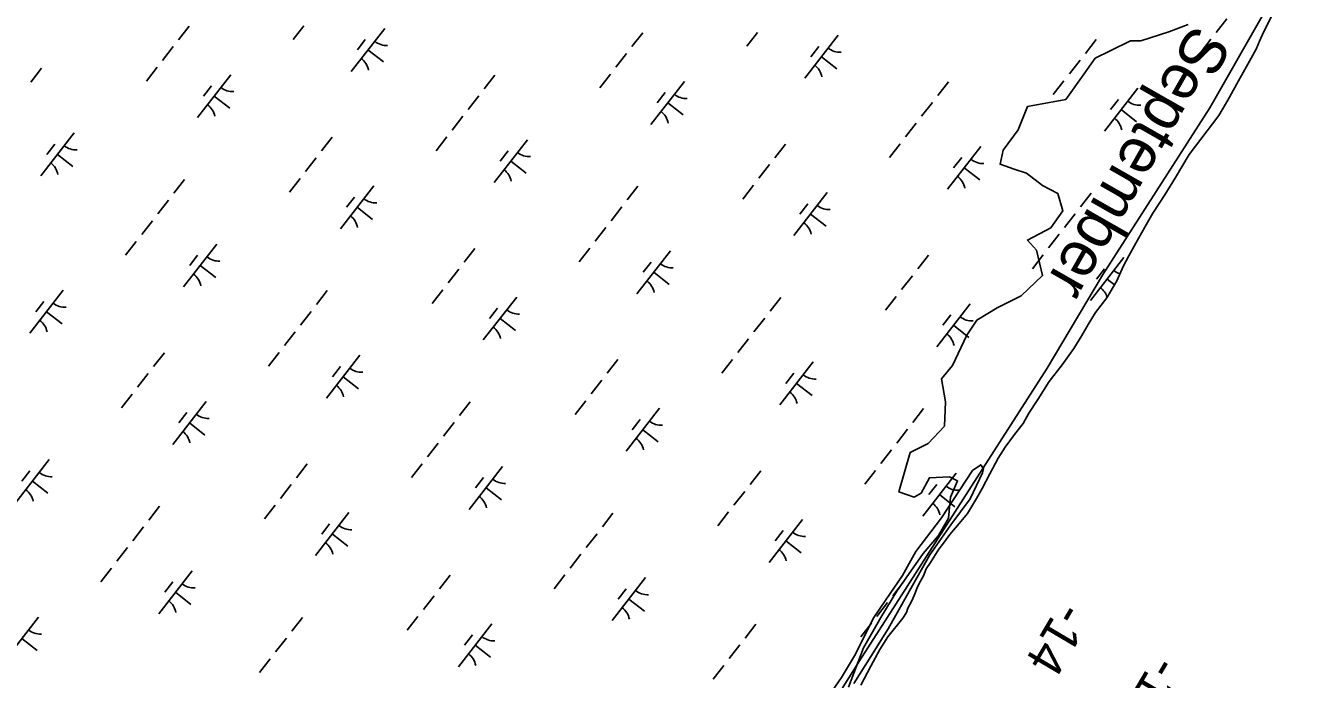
# Model space of a CAD drawing. Extents: x 3888273 to 3909528, y 158682 to 181032.
# Drawn here: x 3897016 to 3898196, y 167695 to 168295 of the extents above; entities that cross this region are included whole.
import ezdxf

# ---------------------------------------------------------------- set-up
doc = ezdxf.new("R2010")
doc.units = 0
for name, color, linetype in [('V-RIVR-EDGE', 7, 'Continuous'), ('V-RIVR-IDEN', 7, 'Continuous'), ('V-RIVR-JETY', 7, 'Continuous'), ('V-RIVR-RANG', 7, 'Continuous'), ('V-RRAP-FSHR', 7, 'Continuous'), ('V-WETL-SWMP', 7, 'Continuous')]:
    doc.layers.add(name, color=color, linetype=linetype)

msp = doc.modelspace()

# ---------------------------------------------------------------- linework, layer by layer
at = {"layer": 'V-RIVR-EDGE'}
msp.add_lwpolyline([(3898084.2, 168296.4), (3898066.5, 168289.9), (3898040.5, 168281.5), (3898031.2, 168281.5), (3898012.6, 168272.2), (3897998.7, 168265.7), (3897987.5, 168249.9), (3897971.7, 168227.6), (3897936.4, 168221.1), (3897928, 168199.7), (3897914.1, 168181.1), (3897911.3, 168168.1), (3897924.3, 168163.5), (3897935.5, 168159.8), (3897950.3, 168148.6), (3897964.3, 168141.2), (3897968.9, 168125.4), (3897957.8, 168109.6), (3897936.4, 168098.4), (3897944.8, 168089.1), (3897950.3, 168065.9), (3897930.8, 168047.3), (3897908.5, 168036.2), (3897889.9, 168025), (3897880.7, 168011.1), (3897867.6, 167983.2), (3897857.4, 167971.1), (3897861.1, 167949.8), (3897860.2, 167927.5), (3897845.3, 167911.7), (3897828.6, 167903.3), (3897818.4, 167867.1), (3897832.3, 167862.4), (3897838.8, 167866.1), (3897846.3, 167880.1), (3897864.9, 167881), (3897872.3, 167877.3), (3897865.8, 167862.4), (3897863.9, 167842.9), (3897854.6, 167827.1), (3897840.7, 167810.4), (3897816.5, 167776), (3897801.7, 167751.8), (3897785.9, 167724), (3897771.9, 167687.7)], dxfattribs=at)
at = {"layer": 'V-RIVR-JETY'}
msp.add_lwpolyline([(3897747, 167669.7), (3897765.6, 167696.6), (3897777.5, 167716.5), (3897795.4, 167751.7), (3897806.4, 167768), (3897821.5, 167790.3), (3897833.8, 167812.5), (3897857.5, 167843.3), (3897886, 167886.7), (3897893.5, 167892.1), (3897896.2, 167888.2), (3897895, 167884.6), (3897883.9, 167860.8), (3897866.1, 167837), (3897846.7, 167809.3), (3897830.8, 167781.2), (3897808.6, 167741.4), (3897792.4, 167716), (3897776.9, 167691)], dxfattribs=at)
at = {"layer": 'V-RRAP-FSHR'}
msp.add_lwpolyline([(3898196.4, 168382.2), (3898104, 168220.1), (3898005.3, 168066.3), (3897954.7, 167980.8), (3897782.1, 167712.1), (3897715.1, 167605.2), (3897595, 167427.3), (3897494.4, 167284.8), (3897369.1, 167109.9), (3897225, 166926.5), (3897212.4, 166905.5), (3897203.7, 166880.6), (3897158.3, 166643.3), (3897141, 166606)], dxfattribs=at)
at = {"layer": 'V-WETL-SWMP'}
for p, q in [((3898119.7, 168301.8), (3898109.9, 168289.2)), ((3898153.6, 168290.1), (3898162.2, 168307)), ((3897166.2, 168295.1), (3897156.4, 168282.5)), ((3897271.6, 168295.4), (3897261.8, 168282.7)), ((3897345.8, 168292.9), (3897315.1, 168253.4)), ((3897582.9, 168288.9), (3897573, 168276.3)), ((3897688.3, 168289.1), (3897678.5, 168276.5)), ((3898149.8, 168281.1), (3898153.6, 168290.1)), ((3897151.4, 168276.2), (3897141.6, 168263.5)), ((3897328, 168282.6), (3897320.7, 168273.2)), ((3897762.5, 168286.7), (3897731.8, 168247.2)), ((3897744.7, 168276.4), (3897737.3, 168266.9)), ((3897999.5, 168282.7), (3897989.7, 168270)), ((3898105, 168282.9), (3898095.2, 168270.3)), ((3898146.5, 168273.9), (3898149.8, 168281.1)), ((3897330.4, 168273.2), (3897344.6, 168262.1)), ((3897568.1, 168269.9), (3897558.3, 168257.3)), ((3897747.1, 168266.9), (3897761.3, 168255.9)), ((3897984.8, 168263.7), (3897975, 168251.1)), ((3898139.1, 168260), (3898146.5, 168273.9)), ((3897030.5, 168256.3), (3897020.6, 168243.6)), ((3897136.7, 168257.2), (3897126.9, 168244.6)), ((3898130.3, 168244.8), (3898139.1, 168260)), ((3897204.5, 168250.4), (3897173.8, 168211)), ((3897186.8, 168240.2), (3897179.4, 168230.7)), ((3897447.1, 168250), (3897437.3, 168237.4)), ((3897553.4, 168251), (3897543.5, 168238.4)), ((3897621.2, 168244.2), (3897590.5, 168204.7)), ((3897863.8, 168243.8), (3897854, 168231.2)), ((3897970, 168244.8), (3897960.2, 168232.2)), ((3898120.5, 168226.9), (3898130.3, 168244.8)), ((3897189.2, 168230.7), (3897203.4, 168219.7)), ((3897432.4, 168231.1), (3897422.6, 168218.5)), ((3897603.5, 168234), (3897596.1, 168224.5)), ((3898037.9, 168238), (3898007.2, 168198.5)), ((3898020.1, 168227.7), (3898012.8, 168218.3)), ((3897605.9, 168224.5), (3897620.1, 168213.4)), ((3897849.1, 168224.9), (3897839.2, 168212.2)), ((3898022.5, 168218.3), (3898036.7, 168207.2)), ((3898112.4, 168212.8), (3898120.5, 168226.9)), ((3897417.7, 168212.2), (3897407.8, 168199.5)), ((3897834.3, 168205.9), (3897824.5, 168193.3)), ((3898085.2, 168177), (3898112.4, 168212.8)), ((3897060.4, 168197), (3897029.7, 168157.5)), ((3897297.5, 168193), (3897287.6, 168180.3)), ((3897402.9, 168193.2), (3897393.1, 168180.6)), ((3897042.6, 168186.7), (3897035.3, 168177.2)), ((3897477.1, 168190.7), (3897446.4, 168151.3)), ((3897459.3, 168180.5), (3897451.9, 168171)), ((3897714.1, 168186.7), (3897704.3, 168174.1)), ((3897819.6, 168187), (3897809.8, 168174.4)), ((3897893.7, 168184.5), (3897863, 168145.1)), ((3897045.1, 168177.2), (3897059.3, 168166.2)), ((3897282.7, 168174), (3897272.9, 168161.4)), ((3897461.7, 168171), (3897475.9, 168160)), ((3897876, 168174.3), (3897868.6, 168164.8)), ((3898072.5, 168156.1), (3898085.2, 168177)), ((3897699.4, 168167.8), (3897689.6, 168155.2)), ((3897878.4, 168164.8), (3897892.6, 168153.7)), ((3897161.8, 168154.1), (3897151.9, 168141.5)), ((3897268, 168155.1), (3897258.2, 168142.5)), ((3897335.8, 168148.3), (3897305.1, 168108.8)), ((3897578.4, 168147.9), (3897568.6, 168135.3)), ((3897684.7, 168148.9), (3897674.8, 168136.2)), ((3898062.7, 168140), (3898072.5, 168156.1)), ((3897147, 168135.2), (3897137.2, 168122.6)), ((3897318.1, 168138), (3897310.7, 168128.6)), ((3897752.5, 168142.1), (3897721.8, 168102.6)), ((3897995.1, 168141.7), (3897985.3, 168129)), ((3898051.6, 168123.3), (3898062.7, 168140)), ((3897320.5, 168128.6), (3897334.7, 168117.5)), ((3897563.7, 168129), (3897553.9, 168116.3)), ((3897734.7, 168131.8), (3897727.4, 168122.3)), ((3897737.1, 168122.3), (3897751.4, 168111.3)), ((3897980.4, 168122.7), (3897970.5, 168110.1)), ((3898044.3, 168110.4), (3898051.6, 168123.3)), ((3897132.3, 168116.2), (3897122.5, 168103.6)), ((3897548.9, 168110), (3897539.1, 168097.4)), ((3898035.9, 168095.5), (3898044.3, 168110.4)), ((3897965.6, 168103.8), (3897955.8, 168091.2)), ((3897117.5, 168097.3), (3897107.7, 168084.7)), ((3897191.7, 168094.8), (3897161, 168055.4)), ((3897428.7, 168090.8), (3897418.9, 168078.2)), ((3897534.2, 168091.1), (3897524.4, 168078.4)), ((3897608.4, 168088.6), (3897577.6, 168049.1)), ((3898029.6, 168084), (3898035.9, 168095.5)), ((3897173.9, 168084.6), (3897166.6, 168075.1)), ((3897176.3, 168075.1), (3897190.5, 168064)), ((3897590.6, 168078.3), (3897583.2, 168068.9)), ((3897845.4, 168084.6), (3897835.6, 168072)), ((3897950.9, 168084.8), (3897941, 168072.2)), ((3898025, 168082.4), (3897994.3, 168042.9)), ((3898018.5, 168061.1), (3898024.8, 168074.8)), ((3898024.8, 168074.8), (3898029.6, 168084)), ((3897414, 168071.9), (3897404.2, 168059.3)), ((3897593, 168068.9), (3897607.2, 168057.8)), ((3897830.7, 168065.7), (3897820.8, 168053)), ((3898007.3, 168072.1), (3897999.9, 168062.6)), ((3898009.7, 168062.6), (3898016.3, 168057.4)), ((3897050.4, 168052.4), (3897019.7, 168012.9)), ((3897293, 168052), (3897283.2, 168039.3)), ((3897399.3, 168052.9), (3897389.4, 168040.3)), ((3898009.4, 168045.5), (3898018.5, 168061.1)), ((3897032.7, 168042.1), (3897025.3, 168032.6)), ((3897467.1, 168046.1), (3897436.4, 168006.7)), ((3897709.7, 168045.8), (3897699.9, 168033.1)), ((3897815.9, 168046.7), (3897806.1, 168034.1)), ((3897883.8, 168039.9), (3897853.1, 168000.5)), ((3897999.1, 168031.8), (3898009.4, 168045.5)), ((3897035.1, 168032.6), (3897049.3, 168021.6)), ((3897278.3, 168033), (3897268.5, 168020.4)), ((3897449.4, 168035.9), (3897442, 168026.4)), ((3897866, 168029.7), (3897858.7, 168020.2)), ((3897992.3, 168020.9), (3897999.1, 168031.8)), ((3897451.8, 168026.4), (3897466, 168015.4)), ((3897695, 168026.8), (3897685.1, 168014.2)), ((3897868.4, 168020.2), (3897882.6, 168009.1)), ((3897986.5, 168010.7), (3897992.3, 168020.9)), ((3897263.6, 168014.1), (3897253.7, 168001.5)), ((3897680.2, 168007.9), (3897670.4, 167995.2)), ((3897979.1, 167998.8), (3897986.5, 168010.7)), ((3897143.4, 167994.9), (3897133.5, 167982.3)), ((3897248.8, 167995.2), (3897239, 167982.5)), ((3897323, 167992.7), (3897292.3, 167953.2)), ((3897968.3, 167983.9), (3897979.1, 167998.8)), ((3897305.2, 167982.4), (3897297.8, 167972.9)), ((3897560, 167988.7), (3897550.2, 167976.1)), ((3897665.5, 167988.9), (3897655.7, 167976.3)), ((3897739.6, 167986.5), (3897708.9, 167947)), ((3897956.5, 167968.5), (3897968.3, 167983.9)), ((3897128.6, 167976), (3897118.8, 167963.3)), ((3897307.6, 167972.9), (3897321.8, 167961.9)), ((3897545.3, 167969.7), (3897535.5, 167957.1)), ((3897721.9, 167976.2), (3897714.5, 167966.7)), ((3897945.9, 167952.1), (3897956.5, 167968.5)), ((3897113.9, 167957), (3897104.1, 167944.4)), ((3897724.3, 167966.7), (3897738.5, 167955.7)), ((3897181.7, 167950.2), (3897151, 167910.8)), ((3897424.3, 167949.8), (3897414.5, 167937.2)), ((3897530.5, 167950.8), (3897520.7, 167938.2)), ((3897937.8, 167939.4), (3897945.9, 167952.1)), ((3897164, 167940), (3897156.6, 167930.5)), ((3897598.4, 167944), (3897567.7, 167904.5)), ((3897580.6, 167933.7), (3897573.3, 167924.3)), ((3897841, 167943.6), (3897831.2, 167931)), ((3897932.5, 167930), (3897937.8, 167939.4)), ((3897166.4, 167930.5), (3897180.6, 167919.4)), ((3897409.6, 167930.9), (3897399.8, 167918.3)), ((3897583, 167924.3), (3897597.2, 167913.2)), ((3897826.2, 167924.7), (3897816.4, 167912)), ((3897924.7, 167919.8), (3897932.5, 167930)), ((3897394.8, 167911.9), (3897385, 167899.3)), ((3897915.9, 167908.1), (3897924.7, 167919.8)), ((3897811.5, 167905.7), (3897801.7, 167893.1)), ((3897902, 167883.7), (3897909.6, 167898.2)), ((3897909.6, 167898.2), (3897915.9, 167908.1)), ((3897037.6, 167896.8), (3897006.9, 167857.3)), ((3897019.8, 167886.5), (3897012.5, 167877)), ((3897274.6, 167892.8), (3897264.8, 167880.1)), ((3897380.1, 167893), (3897370.3, 167880.4)), ((3897454.2, 167890.5), (3897423.5, 167851.1)), ((3897691.3, 167886.5), (3897681.5, 167873.9)), ((3897796.8, 167886.8), (3897786.9, 167874.2)), ((3897022.2, 167877), (3897036.4, 167866)), ((3897259.9, 167873.8), (3897250.1, 167861.2)), ((3897436.5, 167880.3), (3897429.1, 167870.8)), ((3897870.9, 167884.3), (3897840.2, 167844.8)), ((3897853.2, 167874), (3897845.8, 167864.6)), ((3897894.9, 167870.3), (3897902, 167883.7)), ((3897438.9, 167870.8), (3897453.1, 167859.7)), ((3897676.6, 167867.6), (3897666.7, 167855)), ((3897855.6, 167864.6), (3897869.8, 167853.5)), ((3897889.6, 167861.1), (3897894.9, 167870.3)), ((3897138.9, 167853.9), (3897129.1, 167841.3)), ((3897245.2, 167854.9), (3897235.3, 167842.3)), ((3897881.5, 167847.4), (3897889.6, 167861.1)), ((3897313, 167848.1), (3897282.3, 167808.6)), ((3897555.6, 167847.7), (3897545.8, 167835.1)), ((3897661.8, 167848.7), (3897652, 167836)), ((3897729.7, 167841.9), (3897699, 167802.4)), ((3897873.7, 167838), (3897881.5, 167847.4)), ((3897124.2, 167835), (3897114.4, 167822.3)), ((3897295.2, 167837.8), (3897287.9, 167828.4)), ((3897297.7, 167828.4), (3897311.9, 167817.3)), ((3897540.9, 167828.7), (3897531, 167816.1)), ((3897711.9, 167831.6), (3897704.5, 167822.1)), ((3897858.4, 167818.9), (3897865.2, 167828.1)), ((3897865.2, 167828.1), (3897873.7, 167838)), ((3897109.5, 167816), (3897099.6, 167803.4)), ((3897714.3, 167822.1), (3897728.5, 167811.1)), ((3897855.1, 167814.4), (3897858.4, 167818.9)), ((3897526.1, 167809.8), (3897516.3, 167797.2)), ((3897847.3, 167802.2), (3897855.1, 167814.4)), ((3897094.7, 167797.1), (3897084.9, 167784.5)), ((3897168.9, 167794.6), (3897138.2, 167755.2)), ((3897840.9, 167790.1), (3897843.5, 167796.5)), ((3897843.5, 167796.5), (3897847.3, 167802.2)), ((3897151.1, 167784.4), (3897143.7, 167774.9)), ((3897405.9, 167790.6), (3897396.1, 167778)), ((3897511.4, 167790.9), (3897501.6, 167778.2)), ((3897585.5, 167788.4), (3897554.8, 167748.9)), ((3897822.6, 167784.4), (3897812.8, 167771.8)), ((3897832.3, 167772.1), (3897835.1, 167779.1)), ((3897835.1, 167779.1), (3897836.9, 167783.1)), ((3897836.9, 167783.1), (3897840.9, 167790.1)), ((3897153.5, 167774.9), (3897167.7, 167763.8)), ((3897391.2, 167771.7), (3897381.4, 167759)), ((3897567.8, 167778.1), (3897560.4, 167768.7)), ((3897570.2, 167768.7), (3897584.4, 167757.6)), ((3897829.8, 167766.4), (3897832.3, 167772.1)), ((3897807.8, 167765.5), (3897798, 167752.8)), ((3897822, 167751), (3897825.2, 167756.5)), ((3897825.2, 167756.5), (3897826.5, 167760.2)), ((3897826.5, 167760.2), (3897829.8, 167766.4)), ((3897027.6, 167752.2), (3896996.9, 167712.7)), ((3897270.2, 167751.8), (3897260.4, 167739.1)), ((3897376.4, 167752.7), (3897366.6, 167740.1)), ((3897444.3, 167745.9), (3897413.6, 167706.5)), ((3897686.9, 167745.5), (3897677.1, 167732.9)), ((3897793.1, 167746.5), (3897783.3, 167733.9)), ((3897808.1, 167733.9), (3897822, 167751)), ((3897012.3, 167732.4), (3897026.5, 167721.4)), ((3897255.5, 167732.8), (3897245.6, 167720.2)), ((3897426.5, 167735.7), (3897419.2, 167726.2)), ((3897800.8, 167722.4), (3897808.1, 167733.9)), ((3897428.9, 167726.2), (3897443.1, 167715.2)), ((3897672.1, 167726.6), (3897662.3, 167714)), ((3897792.5, 167707), (3897800.8, 167722.4)), ((3897240.7, 167713.9), (3897230.9, 167701.3)), ((3897657.4, 167707.7), (3897647.6, 167695)), ((3897783.3, 167689.6), (3897792.5, 167707))]:
    msp.add_line(p, q, dxfattribs=at)
for centre, start, end in [((3897347.6, 168294.8), 231.343, 272.8866), ((3897313.7, 168251.2), 11.343, 52.8866), ((3897764.3, 168288.6), 231.343, 272.8866), ((3897730.3, 168245), 11.343, 52.8866), ((3897206.3, 168252.4), 231.343, 272.8866), ((3897623, 168246.1), 231.343, 272.8866), ((3897172.4, 168208.8), 11.343, 52.8866), ((3897589.1, 168202.5), 11.343, 52.8866), ((3898039.7, 168239.9), 231.343, 272.8866), ((3898005.8, 168196.3), 11.343, 52.8866), ((3897062.2, 168198.9), 231.343, 272.8866), ((3897028.3, 168155.3), 11.343, 52.8866), ((3897478.9, 168192.7), 231.343, 272.8866), ((3897895.5, 168186.4), 231.343, 272.8866), ((3897444.9, 168149.1), 11.343, 52.8866), ((3897861.6, 168142.8), 11.343, 52.8866), ((3897337.6, 168150.2), 231.343, 272.8866), ((3897754.3, 168144), 231.343, 272.8866), ((3897303.7, 168106.6), 11.343, 52.8866), ((3897720.4, 168100.4), 11.343, 52.8866), ((3897193.5, 168096.7), 231.343, 272.8866), ((3897610.1, 168090.5), 231.343, 272.8866), ((3897159.6, 168053.1), 11.343, 52.8866), ((3898026.8, 168084.3), 231.343, 252.2245), ((3897576.2, 168046.9), 11.343, 52.8866), ((3897992.9, 168040.7), 17.5226, 52.8866), ((3897052.2, 168054.3), 231.343, 272.8866), ((3897468.9, 168048.1), 231.343, 272.8866), ((3897885.6, 168041.8), 231.343, 272.8866), ((3897018.3, 168010.7), 11.343, 52.8866), ((3897435, 168004.5), 11.343, 52.8866), ((3897851.7, 167998.2), 11.343, 52.8866), ((3897324.8, 167994.6), 231.343, 272.8866), ((3897741.4, 167988.4), 231.343, 272.8866), ((3897290.8, 167951), 11.343, 52.8866), ((3897707.5, 167944.8), 11.343, 52.8866), ((3897183.5, 167952.2), 231.343, 272.8866), ((3897149.6, 167908.6), 11.343, 52.8866), ((3897600.2, 167945.9), 231.343, 272.8866), ((3897566.3, 167902.3), 11.343, 52.8866), ((3897039.4, 167898.7), 231.343, 272.8866), ((3897456, 167892.5), 231.343, 272.8866), ((3897005.5, 167855.1), 11.343, 52.8866), ((3897422.1, 167848.9), 11.343, 52.8866), ((3897872.7, 167886.2), 231.343, 272.8866), ((3897838.8, 167842.6), 11.343, 52.8866), ((3897314.8, 167850), 231.343, 272.8866), ((3897731.5, 167843.8), 231.343, 272.8866), ((3897280.9, 167806.4), 11.343, 52.8866), ((3897697.5, 167800.2), 11.343, 52.8866), ((3897170.7, 167796.5), 231.343, 272.8866), ((3897587.3, 167790.3), 231.343, 272.8866), ((3897136.7, 167752.9), 11.343, 52.8866), ((3897553.4, 167746.7), 11.343, 52.8866), ((3897029.4, 167754.1), 231.343, 272.8866), ((3897446.1, 167747.9), 231.343, 272.8866), ((3897412.2, 167704.3), 11.343, 52.8866)]:
    msp.add_arc(centre, 17.6, start, end, dxfattribs=at)

# ---------------------------------------------------------------- texts
at = {"layer": 'V-RIVR-IDEN'}
msp.add_text('September', height=42, rotation=240.2982, dxfattribs=at).set_placement((3898088.8, 168298.3))
at = {"layer": 'V-RIVR-RANG'}
for s, p in [('-14', (3897966.8, 167767.7)), ('-12', (3898053.7, 167718.3))]:
    msp.add_text(s, height=33.5, rotation=239.4283, dxfattribs=at).set_placement(p)

doc.saveas('drawing.dxf')
